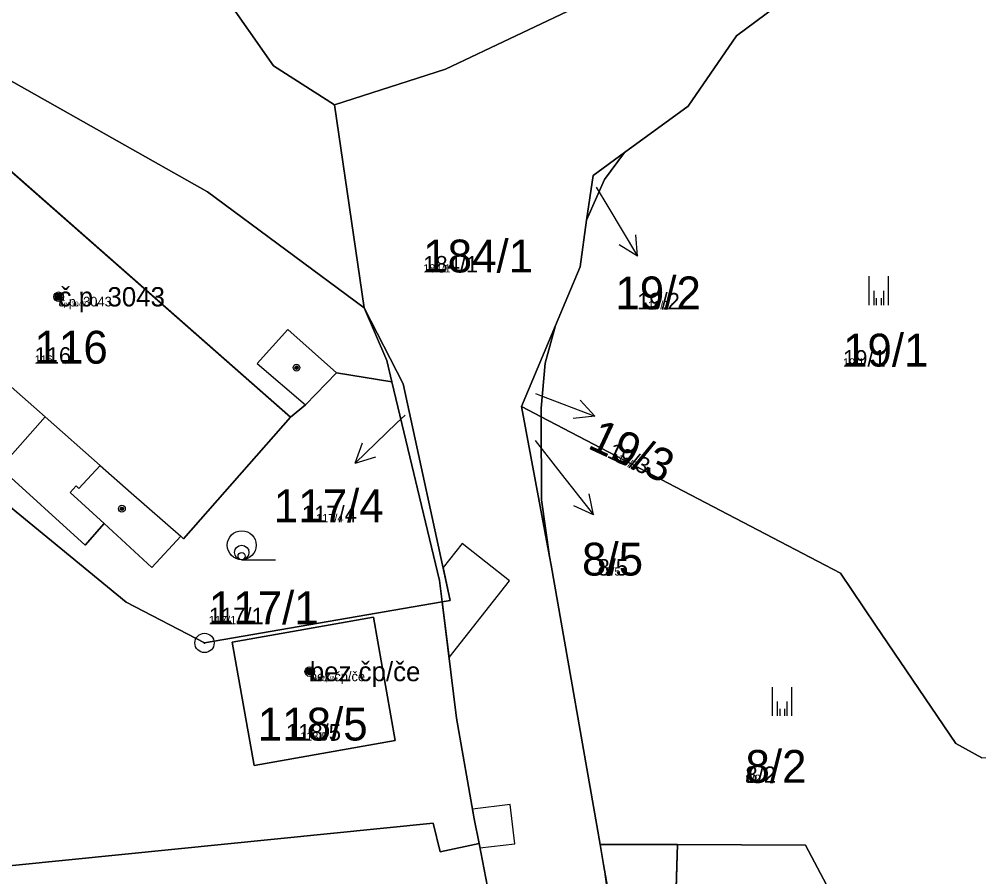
# Model space of a CAD drawing. Extents: x -759873 to -758487, y -975024 to -973516.
# Drawn here: x -759324.95 to -759275.28, y -974336.76 to -974292.36 of the extents above; entities that cross this region are included whole.
import ezdxf

# ---------------------------------------------------------------- set-up
doc = ezdxf.new("R2010")
doc.units = 0
for name, color, linetype in [('KAT_02_hranice parcel', 7, 'Continuous'), ('KAT_03_1000_st čísla parcelní', 7, 'Continuous'), ('KAT_03_1000_čísla parcelní', 7, 'Continuous'), ('KAT_03_1000_čísla popisná', 7, 'Continuous'), ('KAT_03_250_st čísla parcelní', 7, 'Continuous'), ('KAT_03_250_čísla parcelní', 7, 'Continuous'), ('KAT_03_250_čísla popisná', 7, 'Continuous'), ('KAT_03_500_st čísla parcelní', 7, 'Continuous'), ('KAT_03_500_čísla parcelní', 7, 'Continuous'), ('KAT_03_500_čísla popisná', 7, 'Continuous'), ('KAT_04_vnitřní kresba', 7, 'Continuous'), ('KAT_05_1000_značky kultur', 7, 'Continuous'), ('KAT_05_250_značky kultur', 7, 'Continuous'), ('KAT_05_500_značky kultur', 7, 'Continuous'), ('KAT_07_1000_značky budov', 7, 'Continuous'), ('KAT_07_250_značky budov', 7, 'Continuous'), ('KAT_07_500_značky budov', 7, 'Continuous'), ('KAT_10_věcná břemena', 7, 'Continuous'), ('KAT_11_značky bodu BP', 7, 'Continuous'), ('KAT_12_pomocná šipka', 7, 'Continuous'), ('KAT_14_plocha_budovy', 7, 'Continuous'), ('KAT_14_plocha_pozemek', 7, 'Continuous')]:
    doc.layers.add(name, color=color, linetype=linetype)

msp = doc.modelspace()

# ---------------------------------------------------------------- linework, layer by layer
at = {"layer": 'KAT_02_hranice parcel'}
for p, q in [((-759307.1, -974307.3), (-759308.64, -974296.79)), ((-759297.19, -974308.22), (-759298.95, -974312.41)), ((-759297.93, -974312.94), (-759298.95, -974312.41)), ((-759298.95, -974312.41), (-759297.5, -974320.18))]:
    msp.add_line(p, q, dxfattribs=at)
for points in [[(-759343.09, -974271.67), (-759345.37, -974262.78), (-759338.47, -974254.29), (-759324.16, -974256.13), (-759317.89, -974266.22), (-759318.14, -974285.7), (-759311.79, -974294.78), (-759308.64, -974296.79)], [(-759271.18, -974288.32), (-759278.22, -974286.08), (-759287.83, -974293.22), (-759290.32, -974296.86), (-759293.62, -974299.26)], [(-759308.64, -974296.79), (-759302.89, -974294.94), (-759295.6, -974291.49)], [(-759329.53, -974293.23), (-759315.21, -974301.29), (-759307.1, -974307.3)], [(-759293.62, -974299.26), (-759295.25, -974300.45), (-759295.58, -974302.76)], [(-759293.62, -974299.26), (-759294.66, -974300.65), (-759295.58, -974302.76)], [(-759295.58, -974302.76), (-759295.92, -974305.18), (-759297.19, -974308.22)], [(-759333.59, -974304.16), (-759323.61, -974312.95), (-759325.93, -974315.59), (-759321.54, -974319.59), (-759320.56, -974318.47), (-759318.08, -974320.75), (-759316.58, -974319.13), (-759316.44, -974319.26), (-759310.91, -974312.97), (-759310.13, -974312.32), (-759308.53, -974310.67), (-759305.66, -974311.13)], [(-759303.06, -974322.52), (-759302.64, -974322.45), (-759305.07, -974311.23), (-759307.1, -974307.3)], [(-759305.66, -974311.13), (-759305.93, -974310.02), (-759307.1, -974307.3)], [(-759297.19, -974308.22), (-759297.73, -974310.16), (-759297.93, -974312.5), (-759297.93, -974312.94)], [(-759334.26, -974309.56), (-759333.29, -974309.02), (-759327.83, -974315.63), (-759319.42, -974322.54), (-759315.36, -974324.65), (-759303.06, -974322.52)], [(-759303.06, -974322.52), (-759303.19, -974321.42), (-759305.66, -974311.13)], [(-759297.93, -974312.94), (-759297.91, -974317.24), (-759297.5, -974320.18)], [(-759275.13, -974330.59), (-759276.47, -974329.86), (-759280.62, -974323.73), (-759282.44, -974321.04), (-759283.23, -974320.62), (-759297.93, -974312.94)], [(-759297.5, -974320.18), (-759297.42, -974320.63), (-759294.88, -974335.08)], [(-759301.15, -974335.03), (-759301.4, -974333.76), (-759302.32, -974328.54), (-759303.06, -974322.52)], [(-759313.93, -974324.61), (-759306.62, -974323.32), (-759305.5, -974329.7), (-759312.79, -974331), (-759313.93, -974324.61)], [(-759365.6, -974340.22), (-759303.52, -974333.97), (-759303.17, -974335.46), (-759301.15, -974335.03)], [(-759299.79, -974343.91), (-759300.63, -974337.72), (-759301.15, -974335.03)], [(-759294.88, -974335.08), (-759294.7, -974336.11), (-759294.1, -974339.54), (-759292, -974350.28)], [(-759280.6, -974350.56), (-759280.36, -974342.49), (-759284.25, -974335.11), (-759290.88, -974335.09), (-759294.88, -974335.08)]]:
    msp.add_lwpolyline(points, dxfattribs=at)
at = {"layer": 'KAT_03_1000_čísla popisná'}
for centre in [(-759322.91, -974306.73), (-759309.91, -974326.13)]:
    msp.add_circle(centre, 0.25, dxfattribs=at)
at = {"layer": 'KAT_03_250_čísla popisná'}
for centre in [(-759322.91, -974306.73), (-759309.91, -974326.13)]:
    msp.add_circle(centre, 0.0625, dxfattribs=at)
at = {"layer": 'KAT_03_500_čísla popisná'}
for centre in [(-759322.91, -974306.73), (-759309.91, -974326.13)]:
    msp.add_circle(centre, 0.125, dxfattribs=at)
at = {"layer": 'KAT_04_vnitřní kresba'}
for p, q in [((-759331.35, -974294.99), (-759310.91, -974312.97)), ((-759312.63, -974310.19), (-759311.04, -974308.42)), ((-759311.04, -974308.42), (-759308.53, -974310.67)), ((-759312.63, -974310.19), (-759310.13, -974312.32)), ((-759323.61, -974312.95), (-759320.76, -974315.46)), ((-759320.76, -974315.46), (-759319.15, -974316.87)), ((-759319.15, -974316.87), (-759316.58, -974319.13)), ((-759290.9, -974335.62), (-759290.88, -974335.09)), ((-759291.33, -974350.3), (-759290.9, -974335.62)), ((-759294.7, -974336.11), (-759293.94, -974341.92))]:
    msp.add_line(p, q, dxfattribs=at)
msp.add_lwpolyline([(-759320.56, -974318.47), (-759322.32, -974316.86), (-759322, -974316.51), (-759321.86, -974316.65), (-759320.76, -974315.46)], dxfattribs=at)
at = {"layer": 'KAT_05_1000_značky kultur'}
for p, q in [((-759280.951, -974307.17), (-759280.951, -974305.67)), ((-759279.95, -974307.17), (-759279.95, -974305.67)), ((-759313.433, -974320.34), (-759311.683, -974320.34)), ((-759285.951, -974328.43), (-759285.951, -974326.93)), ((-759284.95, -974328.43), (-759284.95, -974326.93))]:
    msp.add_line(p, q, dxfattribs=at)
msp.add_circle((-759313.433, -974319.59), 0.75, dxfattribs=at)
at = {"layer": 'KAT_05_250_značky kultur'}
for p, q in [((-759280.568, -974307.17), (-759280.568, -974306.795)), ((-759280.318, -974307.17), (-759280.318, -974306.795)), ((-759313.438, -974320.34), (-759313.001, -974320.34)), ((-759285.568, -974328.43), (-759285.568, -974328.055)), ((-759285.318, -974328.43), (-759285.318, -974328.055))]:
    msp.add_line(p, q, dxfattribs=at)
msp.add_circle((-759313.438, -974320.152), 0.187, dxfattribs=at)
at = {"layer": 'KAT_05_500_značky kultur'}
for p, q in [((-759280.696, -974307.17), (-759280.696, -974306.42)), ((-759280.195, -974307.17), (-759280.195, -974306.42)), ((-759313.437, -974320.34), (-759312.562, -974320.34)), ((-759285.696, -974328.43), (-759285.696, -974327.68)), ((-759285.195, -974328.43), (-759285.195, -974327.68))]:
    msp.add_line(p, q, dxfattribs=at)
msp.add_circle((-759313.436, -974319.965), 0.375, dxfattribs=at)
at = {"layer": 'KAT_07_1000_značky budov'}
for centre in [(-759322.917, -974306.729), (-759310.597, -974310.399), (-759319.637, -974317.699), (-759309.917, -974326.129)]:
    msp.add_circle(centre, 0.175, dxfattribs=at)
at = {"layer": 'KAT_07_250_značky budov'}
for centre in [(-759322.912, -974306.73), (-759310.592, -974310.4), (-759319.632, -974317.7), (-759309.912, -974326.13)]:
    msp.add_circle(centre, 0.0437, dxfattribs=at)
at = {"layer": 'KAT_07_500_značky budov'}
for centre in [(-759322.913, -974306.73), (-759310.593, -974310.4), (-759319.633, -974317.7), (-759309.913, -974326.13)]:
    msp.add_circle(centre, 0.0875, dxfattribs=at)
at = {"layer": 'KAT_10_věcná břemena'}
for points in [[(-759303.01, -974320.74), (-759302.64, -974322.45), (-759303.06, -974322.52), (-759302.7, -974325.41), (-759299.57, -974321.44), (-759302.03, -974319.5)], [(-759299.53, -974333.02), (-759301.49, -974333.25), (-759301.4, -974333.76), (-759301.15, -974335.03), (-759301.11, -974335.25), (-759299.29, -974335.04)]]:
    msp.add_lwpolyline(points, close=True, dxfattribs=at)
at = {"layer": 'KAT_11_značky bodu BP'}
for radius in [0.5, 0.0303]:
    msp.add_circle((-759315.36, -974324.65), radius, dxfattribs=at)
at = {"layer": 'KAT_12_pomocná šipka'}
for p, q in [((-759295.08, -974301.06), (-759294.49, -974302.06)), ((-759294.49, -974302.06), (-759292.944, -974304.632)), ((-759292.944, -974304.632), (-759293.031, -974303.516)), ((-759292.944, -974304.632), (-759293.889, -974304.032)), ((-759298.23, -974311.73), (-759297.96, -974311.84)), ((-759297.96, -974311.84), (-759295.158, -974312.915)), ((-759295.158, -974312.915), (-759295.914, -974312.089)), ((-759304.98, -974312.86), (-759305.4, -974313.26)), ((-759295.158, -974312.915), (-759296.273, -974313.024)), ((-759305.4, -974313.26), (-759307.559, -974315.345)), ((-759307.559, -974315.345), (-759307.186, -974314.289)), ((-759298.25, -974314.17), (-759297.08, -974315.66)), ((-759307.559, -974315.345), (-759306.49, -974315.009)), ((-759297.08, -974315.66), (-759295.232, -974318.025)), ((-759295.232, -974318.025), (-759295.454, -974316.927)), ((-759295.232, -974318.025), (-759296.244, -974317.544))]:
    msp.add_line(p, q, dxfattribs=at)
at = {"layer": 'KAT_14_plocha_budovy'}
for points in [[(-759316.58, -974319.13), (-759316.44, -974319.26), (-759310.91, -974312.97), (-759331.35, -974294.99), (-759336.88, -974301.27), (-759333.59, -974304.16), (-759323.61, -974312.95), (-759320.76, -974315.46), (-759319.15, -974316.87)], [(-759306.62, -974323.32), (-759313.93, -974324.61), (-759312.79, -974331), (-759305.5, -974329.7)], [(-759280.6, -974350.56), (-759280.36, -974342.49), (-759284.25, -974335.11), (-759290.88, -974335.09), (-759290.9, -974335.62), (-759291.33, -974350.3)]]:
    msp.add_lwpolyline(points, close=True, dxfattribs=at)
at = {"layer": 'KAT_14_plocha_pozemek'}
for points in [[(-759338.47, -974254.29), (-759324.16, -974256.13), (-759317.89, -974266.22), (-759318.14, -974285.7), (-759311.79, -974294.78), (-759308.64, -974296.79), (-759302.89, -974294.94), (-759295.6, -974291.49), (-759301.29, -974282.37), (-759308.39, -974270.99), (-759314.38, -974261.38), (-759310.07, -974249.57), (-759315.65, -974247.85), (-759315.77, -974246.81), (-759318.77, -974232.53), (-759330.94, -974222.47)], [(-759329.53, -974293.23), (-759315.21, -974301.29), (-759307.1, -974307.3), (-759308.64, -974296.79), (-759311.79, -974294.78), (-759318.14, -974285.7), (-759317.89, -974266.22), (-759324.16, -974256.13), (-759338.47, -974254.29)], [(-759190.18, -974262.03), (-759212.16, -974265.84), (-759220.4, -974266.32), (-759237.84, -974266.99), (-759253.59, -974265.4), (-759252.94, -974265.96), (-759252.86, -974266.3), (-759257.25, -974266.45), (-759259.68, -974266.44), (-759263.6, -974267.11), (-759269.99, -974272.06), (-759295.6, -974291.49), (-759302.89, -974294.94), (-759308.64, -974296.79), (-759307.1, -974307.3), (-759305.07, -974311.23), (-759302.64, -974322.45), (-759303.06, -974322.52), (-759302.32, -974328.54), (-759301.4, -974333.76), (-759301.15, -974335.03), (-759300.63, -974337.72)], [(-759294.1, -974339.54), (-759294.7, -974336.11), (-759294.88, -974335.08), (-759297.42, -974320.63), (-759297.5, -974320.18), (-759298.95, -974312.41), (-759297.19, -974308.22), (-759295.92, -974305.18), (-759295.58, -974302.76), (-759295.25, -974300.45), (-759293.62, -974299.26), (-759290.32, -974296.86), (-759287.83, -974293.22), (-759278.22, -974286.08), (-759271.18, -974288.32), (-759270.07, -974279.49), (-759259.49, -974273.15), (-759238.54, -974271.69), (-759236.82, -974270.82), (-759235.14, -974273.28), (-759228.43, -974270.82), (-759182.46, -974265.89)], [(-759271.18, -974288.32), (-759278.22, -974286.08), (-759287.83, -974293.22), (-759290.32, -974296.86), (-759293.62, -974299.26), (-759294.66, -974300.65), (-759295.58, -974302.76), (-759295.92, -974305.18), (-759297.19, -974308.22), (-759297.73, -974310.16), (-759297.93, -974312.5), (-759297.93, -974312.94), (-759283.23, -974320.62), (-759282.44, -974321.04), (-759280.62, -974323.73), (-759276.47, -974329.86), (-759275.13, -974330.59)]]:
    msp.add_lwpolyline(points, dxfattribs=at)
for points in [[(-759323.61, -974312.95), (-759325.93, -974315.59), (-759321.54, -974319.59), (-759320.56, -974318.47), (-759318.08, -974320.75), (-759316.58, -974319.13), (-759316.44, -974319.26), (-759310.91, -974312.97), (-759310.13, -974312.32), (-759308.53, -974310.67), (-759305.66, -974311.13), (-759305.93, -974310.02), (-759307.1, -974307.3), (-759315.21, -974301.29), (-759329.53, -974293.23), (-759331.35, -974294.99), (-759336.88, -974301.27), (-759333.59, -974304.16)], [(-759295.25, -974300.45), (-759295.58, -974302.76), (-759294.66, -974300.65), (-759293.62, -974299.26)], [(-759334.26, -974309.56), (-759333.29, -974309.02), (-759327.83, -974315.63), (-759319.42, -974322.54), (-759315.36, -974324.65), (-759303.06, -974322.52), (-759303.19, -974321.42), (-759305.66, -974311.13), (-759308.53, -974310.67), (-759310.13, -974312.32), (-759310.91, -974312.97), (-759316.44, -974319.26), (-759316.58, -974319.13), (-759318.08, -974320.75), (-759320.56, -974318.47), (-759321.54, -974319.59), (-759325.93, -974315.59), (-759323.61, -974312.95), (-759333.59, -974304.16), (-759336.02, -974306.73)], [(-759305.07, -974311.23), (-759307.1, -974307.3), (-759305.93, -974310.02), (-759305.66, -974311.13), (-759303.19, -974321.42), (-759303.06, -974322.52), (-759302.64, -974322.45)], [(-759297.19, -974308.22), (-759298.95, -974312.41), (-759297.93, -974312.94), (-759297.93, -974312.5), (-759297.73, -974310.16)], [(-759301.15, -974335.03), (-759301.4, -974333.76), (-759302.32, -974328.54), (-759303.06, -974322.52), (-759315.36, -974324.65), (-759319.42, -974322.54), (-759327.83, -974315.63), (-759333.29, -974309.02), (-759334.26, -974309.56), (-759341.8, -974312.79), (-759370.55, -974325.1), (-759365.6, -974340.22), (-759303.52, -974333.97), (-759303.17, -974335.46)], [(-759297.5, -974320.18), (-759297.91, -974317.24), (-759297.93, -974312.94), (-759298.95, -974312.41)], [(-759275.13, -974330.59), (-759276.47, -974329.86), (-759280.62, -974323.73), (-759282.44, -974321.04), (-759283.23, -974320.62), (-759297.93, -974312.94), (-759297.91, -974317.24), (-759297.5, -974320.18), (-759297.42, -974320.63), (-759294.88, -974335.08), (-759290.88, -974335.09), (-759284.25, -974335.11), (-759280.36, -974342.49), (-759280.6, -974350.56), (-759265.03, -974350.94), (-759265.5, -974344.74), (-759265.67, -974342.52), (-759265.74, -974330.84)], [(-759313.93, -974324.61), (-759306.62, -974323.32), (-759305.5, -974329.7), (-759312.79, -974331)], [(-759313.93, -974324.61), (-759312.79, -974331), (-759305.5, -974329.7), (-759306.62, -974323.32)], [(-759300.63, -974337.72), (-759301.15, -974335.03), (-759303.17, -974335.46), (-759303.52, -974333.97), (-759365.6, -974340.22), (-759364.94, -974342.25), (-759361.9, -974352.95), (-759318.86, -974347.71), (-759317.05, -974345.95), (-759299.79, -974343.91)], [(-759284.25, -974335.11), (-759290.88, -974335.09), (-759294.88, -974335.08), (-759294.7, -974336.11), (-759294.1, -974339.54), (-759292, -974350.28), (-759291.33, -974350.3), (-759280.6, -974350.56), (-759280.36, -974342.49)]]:
    msp.add_lwpolyline(points, close=True, dxfattribs=at)

# ---------------------------------------------------------------- texts
at = {"layer": 'KAT_03_1000_st čísla parcelní'}
for s, p in [('116', (-759324.16, -974310.19)), ('118/5', (-759312.603, -974329.7))]:
    msp.add_text(s, height=1.7, dxfattribs=at).set_placement(p)
at = {"layer": 'KAT_03_1000_čísla parcelní'}
for s, p in [('184/1', (-759304.04, -974305.47)), ('19/2', (-759294.091, -974307.38)), ('19/1', (-759282.31, -974310.34)), ('117/4', (-759311.773, -974318.4)), ('8/5', (-759295.818, -974321.16)), ('117/1', (-759315.14, -974323.679)), ('8/2', (-759287.36, -974331.89))]:
    msp.add_text(s, height=1.7, dxfattribs=at).set_placement(p)
msp.add_text('19/3', height=1.7, rotation=335, dxfattribs=at).set_placement((-759295.59, -974314.543))
at = {"layer": 'KAT_03_1000_čísla popisná'}
for s, p in [('č.p. 3043', (-759322.91, -974307.23)), ('bez čp/če', (-759309.91, -974326.63))]:
    msp.add_text(s, height=1, dxfattribs=at).set_placement(p)
at = {"layer": 'KAT_03_250_st čísla parcelní'}
for s, p in [('116', (-759324.16, -974310.19)), ('118/5', (-759310.411, -974329.7))]:
    msp.add_text(s, height=0.425, dxfattribs=at).set_placement(p)
at = {"layer": 'KAT_03_250_čísla parcelní'}
for s, p in [('184/1', (-759304.04, -974305.47)), ('19/2', (-759292.405, -974307.38)), ('19/1', (-759282.31, -974310.34)), ('117/4', (-759309.588, -974318.4)), ('8/5', (-759294.616, -974321.16)), ('117/1', (-759315.14, -974323.679)), ('8/2', (-759287.36, -974331.89))]:
    msp.add_text(s, height=0.425, dxfattribs=at).set_placement(p)
msp.add_text('19/3', height=0.425, rotation=335, dxfattribs=at).set_placement((-759294.056, -974315.258))
at = {"layer": 'KAT_03_250_čísla popisná'}
for s, p in [('č.p. 3043', (-759322.91, -974307.23)), ('bez čp/če', (-759309.91, -974326.63))]:
    msp.add_text(s, height=0.25, dxfattribs=at).set_placement(p)
at = {"layer": 'KAT_03_500_st čísla parcelní'}
for s, p in [('116', (-759324.16, -974310.19)), ('118/5', (-759311.141, -974329.7))]:
    msp.add_text(s, height=0.85, dxfattribs=at).set_placement(p)
at = {"layer": 'KAT_03_500_čísla parcelní'}
for s, p in [('184/1', (-759304.04, -974305.47)), ('19/2', (-759292.967, -974307.38)), ('19/1', (-759282.31, -974310.34)), ('117/4', (-759310.317, -974318.4)), ('8/5', (-759295.017, -974321.16)), ('117/1', (-759315.14, -974323.679)), ('8/2', (-759287.36, -974331.89))]:
    msp.add_text(s, height=0.85, dxfattribs=at).set_placement(p)
msp.add_text('19/3', height=0.85, rotation=335, dxfattribs=at).set_placement((-759294.567, -974315.02))
at = {"layer": 'KAT_03_500_čísla popisná'}
for s, p in [('č.p. 3043', (-759322.91, -974307.23)), ('bez čp/če', (-759309.91, -974326.63))]:
    msp.add_text(s, height=0.5, dxfattribs=at).set_placement(p)

doc.saveas('drawing.dxf')
